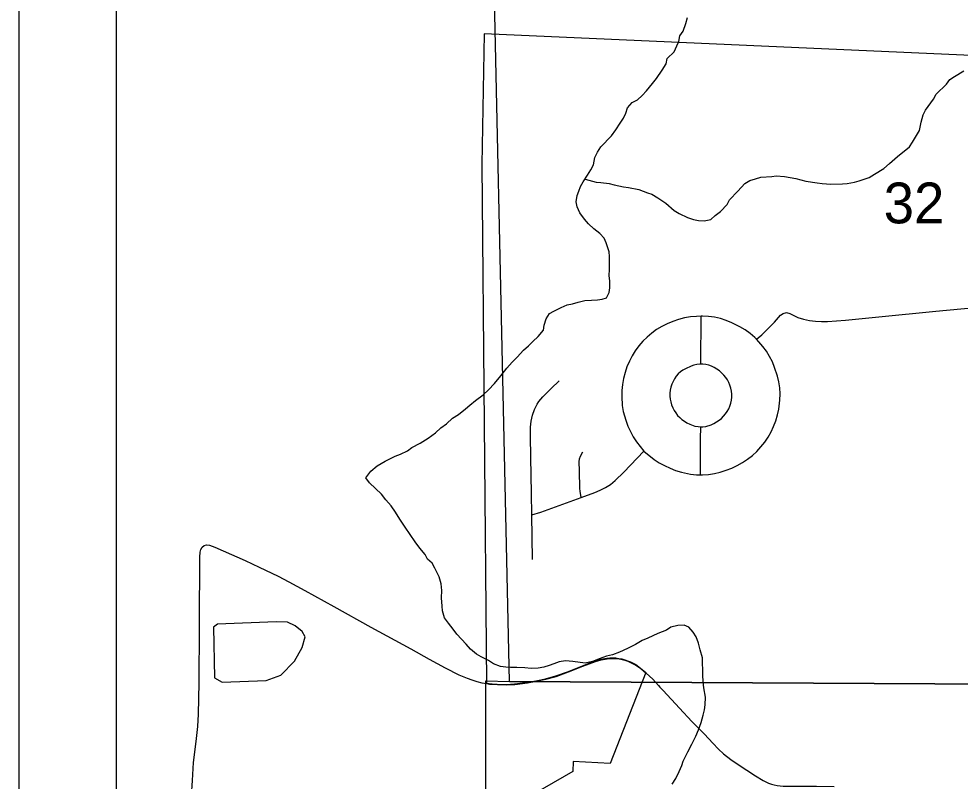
# Model space of a CAD drawing. Extents: x 0 to 34, y 0 to 22.
# Drawn here: x 17.758 to 18.724, y 14.541 to 15.324 of the extents above; entities that cross this region are included whole.
import ezdxf

# ---------------------------------------------------------------- set-up
doc = ezdxf.new("R2010")
doc.units = 0
for name, color, linetype in [('GM_X_City_Street', 7, 'Continuous'), ('GM_X_Corporation', 7, 'Continuous'), ('GM_X_Minor_Lake', 7, 'Continuous'), ('GM_X_Minor_River', 7, 'Continuous'), ('GM_X_Section', 7, 'Continuous'), ('GM_X_Section_Text', 7, 'Continuous'), ('GM_X_Township_Road', 7, 'Continuous'), ('SH_Data', 7, 'Continuous')]:
    doc.layers.add(name, color=color, linetype=linetype)

msp = doc.modelspace()

# ---------------------------------------------------------------- linework, layer by layer
at = {"layer": 'GM_X_City_Street'}
for points in [[(18.51527, 14.99517), (18.52086, 14.9997), (18.53382, 15.01246), (18.53988, 15.01959), (18.54263, 15.02163), (18.54607, 15.02236), (18.5494, 15.02148), (18.5578, 15.01747), (18.56362, 15.01559), (18.56962, 15.01427), (18.57572, 15.01346), (18.58186, 15.01313), (18.58802, 15.01325), (18.60659, 15.01477), (18.64065, 15.01806), (18.69946, 15.02377), (18.7397, 15.02761), (18.75831, 15.02929), (18.76829, 15.03019)], [(18.3996, 14.88015), (18.4101, 14.87167), (18.41534, 14.8683), (18.42081, 14.86534), (18.42644, 14.86269), (18.43222, 14.86041), (18.43818, 14.85864), (18.44731, 14.85667), (18.45348, 14.85588), (18.45759, 14.85586), (18.45969, 14.85586), (18.4659, 14.85632), (18.47205, 14.85724), (18.47809, 14.8587), (18.48403, 14.86054), (18.48984, 14.86276), (18.49548, 14.86538), (18.5009, 14.8684), (18.50607, 14.87185), (18.51096, 14.87568), (18.51551, 14.87992), (18.51971, 14.8845), (18.52361, 14.88934), (18.52712, 14.89447), (18.5302, 14.89987), (18.53284, 14.90551), (18.53507, 14.91131), (18.53681, 14.91728), (18.53805, 14.92338), (18.53921, 14.93264), (18.53947, 14.93885), (18.53915, 14.94506), (18.53817, 14.95121), (18.5367, 14.95725), (18.53385, 14.96614), (18.53153, 14.97191), (18.52866, 14.97742), (18.52532, 14.98268), (18.52168, 14.98773), (18.51773, 14.99252), (18.51527, 14.99517), (18.51339, 14.99698), (18.50869, 15.00105), (18.50363, 15.00465), (18.49825, 15.00776), (18.48988, 15.01187), (18.48417, 15.01431), (18.47826, 15.01619), (18.47219, 15.01753), (18.46603, 15.0184), (18.45983, 15.01876), (18.45855, 15.01871), (18.45361, 15.01855), (18.44742, 15.01792), (18.44129, 15.01689), (18.43527, 15.01535), (18.42937, 15.01338), (18.42361, 15.01102), (18.41805, 15.00825), (18.41273, 15.00502), (18.40772, 15.00133), (18.403, 14.99728), (18.39856, 14.99293), (18.39448, 14.98824), (18.39077, 14.98324), (18.38754, 14.97793), (18.3847, 14.97238), (18.38226, 14.96666), (18.38024, 14.96078), (18.37865, 14.95477), (18.37753, 14.94865), (18.37691, 14.94246), (18.37684, 14.93624), (18.37742, 14.92693), (18.37846, 14.9208), (18.38099, 14.91181), (18.38312, 14.90597), (18.38571, 14.90032), (18.38873, 14.89488), (18.39212, 14.88966), (18.3996, 14.88015)], [(18.45803, 14.9695), (18.45809, 14.97548), (18.4585, 15.01336), (18.45855, 15.01871)], [(18.45797, 14.90515), (18.45999, 14.90515), (18.46311, 14.90558), (18.46871, 14.9073), (18.47151, 14.90863), (18.47422, 14.91014), (18.47681, 14.91186), (18.47921, 14.91381), (18.48143, 14.91599), (18.48344, 14.91834), (18.48523, 14.92088), (18.48676, 14.92358), (18.48801, 14.92642), (18.48893, 14.92939), (18.48954, 14.93243), (18.48982, 14.93552), (18.48977, 14.93862), (18.48943, 14.94171), (18.48883, 14.94475), (18.488, 14.94774), (18.48687, 14.95064), (18.48541, 14.95337), (18.48364, 14.95591), (18.48162, 14.95827), (18.47944, 14.96048), (18.47709, 14.9625), (18.47457, 14.96431), (18.47191, 14.96591), (18.46911, 14.96726), (18.46618, 14.96827), (18.46319, 14.96903), (18.46013, 14.96951), (18.45803, 14.9695), (18.45703, 14.9695), (18.45395, 14.96909), (18.45094, 14.96835), (18.44801, 14.96734), (18.44233, 14.96482), (18.43963, 14.96329), (18.43712, 14.96147), (18.43485, 14.95937), (18.43281, 14.95702), (18.43103, 14.95448), (18.42956, 14.95175), (18.42837, 14.94888), (18.42743, 14.94593), (18.42673, 14.9429), (18.42631, 14.93982), (18.42623, 14.93672), (18.42656, 14.93365), (18.42723, 14.93062), (18.42812, 14.92765), (18.42924, 14.92475), (18.4306, 14.92196), (18.43224, 14.91933), (18.43417, 14.9169), (18.43635, 14.91469), (18.43871, 14.91268), (18.44122, 14.91085), (18.44386, 14.90922), (18.44662, 14.9078), (18.45183, 14.90587), (18.45522, 14.90529), (18.45797, 14.90515)], [(18.28511, 14.76878), (18.28449, 14.81474), (18.2842, 14.83684), (18.28355, 14.87398), (18.28306, 14.89563), (18.2832, 14.90491), (18.28384, 14.91106), (18.28446, 14.91409), (18.28526, 14.91708), (18.2874, 14.92289), (18.28869, 14.9257), (18.29017, 14.92842), (18.29187, 14.931), (18.29581, 14.93577), (18.3045, 14.94459), (18.31251, 14.9522)], [(18.45759, 14.85586), (18.4576, 14.85765), (18.4578, 14.89262), (18.45797, 14.90515)], [(18.28449, 14.81474), (18.29378, 14.8174), (18.33531, 14.83252), (18.34914, 14.83769), (18.35481, 14.84003), (18.36026, 14.84277), (18.36534, 14.84608), (18.37007, 14.84992), (18.37894, 14.85847), (18.3996, 14.88015)], [(18.33531, 14.83252), (18.33425, 14.83901), (18.33376, 14.84198), (18.33335, 14.86011), (18.33321, 14.86927), (18.33361, 14.87212), (18.33453, 14.87508), (18.33698, 14.87934)]]:
    msp.add_lwpolyline(points, dxfattribs=at)
at = {"layer": 'GM_X_Corporation'}
msp.add_lwpolyline([(18.77412, 15.28452), (18.23574, 15.30861), (18.23337, 15.17431), (18.23801, 14.64209), (18.24083, 14.64161), (18.2438, 14.64134), (18.24898, 14.64102), (18.25825, 14.6407), (18.26693, 14.64123), (18.26744, 14.64126), (18.2799, 14.64285), (18.28868, 14.64444), (18.29859, 14.64652), (18.30929, 14.6494), (18.32208, 14.65403), (18.33662, 14.65985), (18.34963, 14.66483), (18.35557, 14.66653), (18.36164, 14.66765), (18.36471, 14.66793), (18.36779, 14.66798), (18.37087, 14.66781), (18.37393, 14.66742), (18.37695, 14.66681), (18.37994, 14.66601), (18.38287, 14.66502), (18.38573, 14.66385), (18.38851, 14.66249), (18.3912, 14.66096), (18.39627, 14.65745), (18.40172, 14.65281), (18.36494, 14.55957), (18.3271, 14.56156), (18.32674, 14.55115), (18.27751, 14.52274)], dxfattribs=at)
at = {"layer": 'GM_X_Minor_Lake'}
for points in [[(17.96192, 14.70257), (17.95777, 14.69951), (17.95889, 14.64756), (17.96649, 14.64307), (18.01193, 14.64455), (18.02704, 14.65035), (18.04096, 14.66449), (18.04881, 14.67858), (18.05177, 14.6896), (18.0487, 14.69489), (18.04146, 14.7009), (18.03386, 14.70463), (18.02212, 14.70493)], [(18.02212, 14.70493), (17.96192, 14.70257)]]:
    msp.add_lwpolyline(points, dxfattribs=at)
at = {"layer": 'GM_X_Minor_River'}
for points in [[(18.334, 15.12466), (18.33125, 15.13108), (18.33005, 15.136), (18.3311, 15.14247), (18.33295, 15.14706), (18.33441, 15.15201), (18.33739, 15.15661), (18.34186, 15.16351), (18.34522, 15.16887), (18.34781, 15.17423), (18.34924, 15.18146), (18.35182, 15.18719), (18.35556, 15.19256), (18.36644, 15.20372), (18.37093, 15.20986), (18.3754, 15.21676), (18.37875, 15.22212), (18.38097, 15.22709), (18.38281, 15.23243), (18.38767, 15.23819), (18.39296, 15.24092), (18.39785, 15.24517), (18.40235, 15.25017), (18.40834, 15.25746), (18.41246, 15.26283), (18.41843, 15.27127), (18.42253, 15.27778), (18.4236, 15.28312), (18.43074, 15.29005), (18.43332, 15.29616), (18.43555, 15.30075), (18.43661, 15.30646), (18.43997, 15.31144), (18.44253, 15.31908), (18.44436, 15.32518)], [(18.33923, 15.15944), (18.3507, 15.15641), (18.35527, 15.15609), (18.36403, 15.15507), (18.36899, 15.15362), (18.37395, 15.15254), (18.37853, 15.15146), (18.38386, 15.15077), (18.39454, 15.14864), (18.40333, 15.14534), (18.40792, 15.14388), (18.41405, 15.14016), (18.42211, 15.13457), (18.43057, 15.12709), (18.43593, 15.12412), (18.44435, 15.12005), (18.45047, 15.11786), (18.45581, 15.11679), (18.46152, 15.11649), (18.46834, 15.11809), (18.47285, 15.12195), (18.47812, 15.1262), (18.48525, 15.13351), (18.48748, 15.1381), (18.49611, 15.14696), (18.50323, 15.15503), (18.50852, 15.15814), (18.5142, 15.15973), (18.5195, 15.16132), (18.5309, 15.16223), (18.53546, 15.16267), (18.54384, 15.16203), (18.55565, 15.1599), (18.56596, 15.15738), (18.57739, 15.15564), (18.58272, 15.15495), (18.59148, 15.15431), (18.60365, 15.15447), (18.60821, 15.15491), (18.6158, 15.15615), (18.62072, 15.15773), (18.63095, 15.16091), (18.63623, 15.1644), (18.64604, 15.17023), (18.65167, 15.17562), (18.65995, 15.18257), (18.67237, 15.19261), (18.67536, 15.19721), (18.68242, 15.20946), (18.68422, 15.21784), (18.6864, 15.22547), (18.68862, 15.23005), (18.69684, 15.24156), (18.69982, 15.24654), (18.71033, 15.25693), (18.7137, 15.26154), (18.7186, 15.26464), (18.72803, 15.27047)], [(18.30729, 14.66165), (18.30237, 14.66006), (18.29706, 14.65847), (18.29099, 14.65725), (18.28377, 14.65715), (18.2773, 14.65783), (18.26931, 14.6581), (18.26284, 14.65801), (18.25789, 14.65833), (18.25256, 14.65902), (18.24529, 14.66196), (18.23992, 14.6653), (18.23265, 14.66901), (18.22767, 14.6716), (18.22152, 14.67683), (18.21727, 14.6821), (18.21226, 14.68697), (18.20763, 14.69222), (18.20376, 14.69749), (18.19912, 14.70351), (18.19486, 14.70915), (18.19286, 14.71633), (18.19242, 14.72089), (18.19193, 14.72962), (18.19221, 14.73722), (18.19136, 14.74405), (18.18937, 14.75124), (18.18507, 14.75991), (18.18234, 14.76519), (18.17735, 14.76931), (18.175, 14.77421), (18.16959, 14.7806), (18.16494, 14.78699), (18.15952, 14.79452), (18.15448, 14.80205), (18.14905, 14.81033), (18.14477, 14.81749), (18.14013, 14.82389), (18.13472, 14.83027), (18.13008, 14.83591), (18.12392, 14.8419), (18.11776, 14.84752), (18.11427, 14.85279), (18.11912, 14.85969), (18.1259, 14.8651), (18.13383, 14.86977), (18.13874, 14.87211), (18.14441, 14.87485), (18.1497, 14.87719), (18.15689, 14.88033), (18.16141, 14.88381), (18.1701, 14.88848), (18.17802, 14.89353), (18.18555, 14.89894), (18.19119, 14.90396), (18.19684, 14.90821), (18.20323, 14.91399), (18.20927, 14.91787), (18.21642, 14.92367), (18.22093, 14.92753), (18.22658, 14.93216), (18.23449, 14.93796), (18.24013, 14.94298), (18.24613, 14.94951), (18.25287, 14.95758), (18.25886, 14.96526), (18.26448, 14.97141), (18.26936, 14.97679), (18.27611, 14.98372), (18.281, 14.98834), (18.28551, 14.99258), (18.29114, 14.99798), (18.29638, 15.0045), (18.29708, 15.00945), (18.29928, 15.01594), (18.30263, 15.0213), (18.30716, 15.02402), (18.31472, 15.02754), (18.32077, 15.03028), (18.32646, 15.03149), (18.33214, 15.03309), (18.33897, 15.0347), (18.34581, 15.03517), (18.35189, 15.03563), (18.35683, 15.03608), (18.36137, 15.03766), (18.36396, 15.04301), (18.36466, 15.04796), (18.36457, 15.05479), (18.36412, 15.06048), (18.36442, 15.06657), (18.36433, 15.0734), (18.36424, 15.07986), (18.3638, 15.08479), (18.36102, 15.09387), (18.35868, 15.09878), (18.35443, 15.10366), (18.34828, 15.10851), (18.34289, 15.11338), (18.33865, 15.11826), (18.334, 15.12466)], [(18.42869, 14.5383), (18.43242, 14.54404), (18.43575, 14.55131), (18.43871, 14.55742), (18.4398, 14.562), (18.44462, 14.57156), (18.4487, 14.57921), (18.45278, 14.58762), (18.45574, 14.59412), (18.4583, 14.60175), (18.46049, 14.60899), (18.46193, 14.61471), (18.46263, 14.61965), (18.46291, 14.62764), (18.46126, 14.63711), (18.46042, 14.64356), (18.45996, 14.65001), (18.45972, 14.66786), (18.45733, 14.67618), (18.45572, 14.683), (18.45336, 14.68942), (18.45025, 14.69432), (18.44562, 14.69958), (18.44103, 14.70141), (18.43457, 14.70133), (18.42737, 14.69933), (18.42285, 14.69623), (18.41376, 14.69308), (18.40355, 14.688), (18.39788, 14.68565), (18.39108, 14.68176), (18.38277, 14.67747), (18.37445, 14.67394), (18.36726, 14.67118), (18.3612, 14.66958), (18.35362, 14.66682), (18.34681, 14.66407), (18.33923, 14.66245), (18.32665, 14.66418), (18.31904, 14.66484), (18.31258, 14.664), (18.30729, 14.66165)]]:
    msp.add_lwpolyline(points, dxfattribs=at)
at = {"layer": 'GM_X_Section'}
for points in [[(19.25935, 15.65043), (19.25999, 14.63809), (18.26161, 14.6436), (18.23936, 15.65543)], [(18.26161, 14.6436), (19.25999, 14.63809), (19.25652, 13.61624), (18.23693, 13.62087), (18.23735, 14.64421)]]:
    msp.add_lwpolyline(points, close=True, dxfattribs=at)
at = {"layer": 'GM_X_Township_Road'}
for points in [[(17.94373, 14.76618), (17.94377, 14.7713), (17.94403, 14.77652), (17.94465, 14.77931), (17.946, 14.78173), (17.9481, 14.78339), (17.95069, 14.78399), (17.95352, 14.78357), (17.95924, 14.78154), (17.96774, 14.7778), (17.9904, 14.76775), (18.00449, 14.76114), (18.02402, 14.75167), (18.03502, 14.74593), (18.05139, 14.73705), (18.08129, 14.72051), (18.11941, 14.69953), (18.16028, 14.6771), (18.17933, 14.66663), (18.19568, 14.65767), (18.20949, 14.6505), (18.21813, 14.64695), (18.22284, 14.64527), (18.2281, 14.64374), (18.2331, 14.64244), (18.23822, 14.64154)], [(17.94293, 14.64247), (17.94306, 14.65039), (17.94337, 14.69078), (17.94337, 14.72495), (17.94364, 14.7498), (17.94373, 14.76618)], [(18.26714, 14.64068), (18.28011, 14.64231), (18.28889, 14.6439), (18.2988, 14.64597), (18.3095, 14.64885), (18.32229, 14.65348), (18.33683, 14.65931), (18.34984, 14.66428), (18.35578, 14.66598), (18.36185, 14.6671), (18.36492, 14.66738), (18.368, 14.66743), (18.37108, 14.66727), (18.37414, 14.66687), (18.37717, 14.66626), (18.38015, 14.66546), (18.38308, 14.66448), (18.38595, 14.6633), (18.38872, 14.66194), (18.39141, 14.66041), (18.39648, 14.6569), (18.40193, 14.65226)], [(18.40193, 14.65226), (18.40864, 14.64592), (18.41445, 14.63973)], [(17.93508, 14.5264), (17.93604, 14.54195), (17.93738, 14.5605), (17.93996, 14.58205), (17.94161, 14.59754), (17.94234, 14.60998), (17.94267, 14.62608), (17.94293, 14.64247)], [(18.23822, 14.64154), (18.24104, 14.64106), (18.24401, 14.6408), (18.24919, 14.64047), (18.25846, 14.64015), (18.26714, 14.64068)], [(18.41445, 14.63973), (18.41609, 14.63798), (18.41925, 14.63461), (18.43618, 14.61644), (18.44878, 14.60274), (18.4619, 14.5896), (18.47051, 14.58029), (18.47636, 14.57412), (18.48139, 14.5694), (18.48887, 14.56355), (18.49651, 14.55835), (18.5142, 14.5468), (18.52212, 14.54205), (18.52765, 14.53936), (18.53052, 14.53828), (18.53347, 14.53743), (18.5365, 14.53683), (18.53957, 14.53646), (18.54267, 14.53626), (18.55509, 14.53626), (18.57682, 14.53629), (18.59494, 14.53576)]]:
    msp.add_lwpolyline(points, dxfattribs=at)
at = {"layer": 'SH_Data'}
for p, q in [((17.75791, 16.07752), (17.75791, 9.07752)), ((17.85791, 15.97752), (17.85791, 9.17752))]:
    msp.add_line(p, q, dxfattribs=at)

# ---------------------------------------------------------------- texts
at = {"layer": 'GM_X_Section_Text'}
msp.add_text('32', height=0.041856, rotation=0.00001, dxfattribs=at).set_placement((18.64581, 15.114))

doc.saveas('drawing.dxf')
